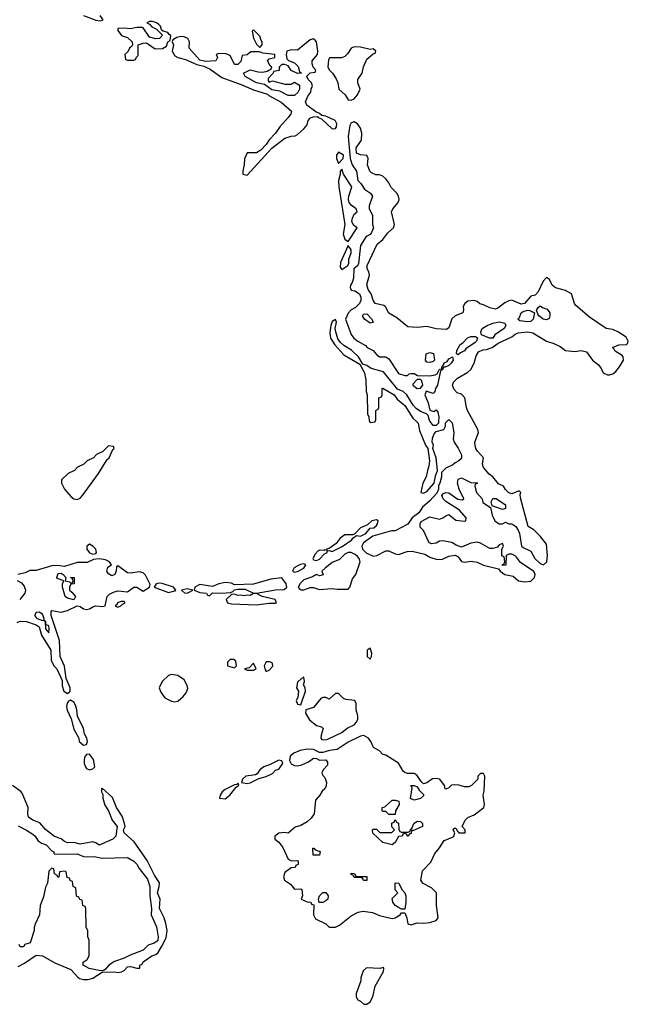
# Model space of a CAD drawing. Header units: inches. Extents: x 2601682 to 2755810, y 449311 to 584050.
# Tile 498 of 505: x 2743966 to 2747829, y 566302 to 572550. Entities that reach past the tile are written whole.
import ezdxf

# ---------------------------------------------------------------- set-up
doc = ezdxf.new("R2010")
doc.units = ezdxf.units.IN
doc.header["$MEASUREMENT"] = 0
doc.layers.add('C7546', color=7, linetype='Continuous')
doc.layers.add('C7547', color=7, linetype='Continuous')

msp = doc.modelspace()

# ---------------------------------------------------------------- linework, layer by layer
at = {"layer": 'C7546', "color": 2, "elevation": 2}
for points in [[(2746702.9, 570000), (2746711.1, 569991.1), (2746721, 569930), (2746718, 569890), (2746724.7, 569870), (2746750, 569832), (2746770.9, 569789.1), (2746770, 569766), (2746754, 569750), (2746730, 569738), (2746715.3, 569724.7), (2746670, 569705.2), (2746643.5, 569676.5), (2746644, 569650), (2746633.4, 569610), (2746624.9, 569595.1), (2746624.9, 569570), (2746613.7, 569546.3), (2746570, 569496), (2746523.4, 569456.6), (2746498.8, 569421.2), (2746458, 569390), (2746430.7, 569349.3), (2746350, 569306), (2746326, 569306), (2746208.2, 569271.8), (2746148.5, 569231.5), (2746137.1, 569210), (2746141.6, 569190), (2746166.1, 569166.1), (2746210, 569146.4), (2746234, 569150), (2746290, 569180.7), (2746310, 569180.7), (2746350, 569160.5), (2746370, 569156.3), (2746425.4, 569174.6), (2746458, 569178), (2746538, 569158), (2746570, 569139.1), (2746615.5, 569124.5), (2746650, 569127.3), (2746690, 569146.8), (2746730, 569152), (2746750, 569142), (2746770, 569111.3), (2746791.4, 569108.6), (2746830, 569114.8), (2746870, 569108.2), (2746910, 569088.4), (2747005.2, 569065.2), (2747016, 569050), (2747044.7, 569030), (2747098, 569018), (2747132, 568990), (2747170, 568982.4), (2747210, 568988.2), (2747233, 569010), (2747237.6, 569030), (2747230, 569049), (2747145.2, 569105.2), (2747120.4, 569140.4), (2747110, 569148), (2747090, 569158), (2747070, 569158), (2747054, 569150), (2747051.6, 569088.4), (2747030, 569086), (2747030, 569094), (2747042, 569098), (2747046, 569110), (2747042, 569142), (2747030, 569146), (2747027.3, 569152.7), (2747026, 569190), (2747038, 569210), (2747030, 569226), (2747010, 569218), (2746998, 569202), (2746970, 569195.3), (2746950, 569195.3), (2746890, 569228.7), (2746870, 569234), (2746830, 569229), (2746770, 569204), (2746735.5, 569215.5), (2746710, 569233.2), (2746650, 569244), (2746630, 569242), (2746610, 569228.7), (2746583.1, 569223.1), (2746566, 569230), (2746530, 569308), (2746508.7, 569330), (2746508, 569350), (2746514, 569366), (2746570, 569394.8), (2746630, 569380.7), (2746651.9, 569388.1), (2746670, 569402.8), (2746690, 569411), (2746734.8, 569374.8), (2746790, 569367.3), (2746798, 569370), (2746799, 569390), (2746758, 569438), (2746670, 569493.2), (2746653.2, 569510), (2746645.2, 569530), (2746656.5, 569543.5), (2746670.6, 569550.6), (2746690, 569546.8), (2746747.5, 569507.5), (2746776.4, 569503.6), (2746786, 569510), (2746755.3, 569570), (2746744, 569610), (2746750, 569634), (2746770, 569642), (2746830, 569614), (2746871.1, 569611.1), (2746870, 569606), (2746858, 569602), (2746854, 569590), (2746864.7, 569550), (2746902, 569510), (2746906, 569486), (2746954, 569454), (2746965.4, 569405.4), (2746982, 569370), (2747010, 569352), (2747030, 569352), (2747050, 569362), (2747070, 569352), (2747090, 569351.3), (2747114.8, 569334.8), (2747131, 569311), (2747138, 569290), (2747152, 569210), (2747161, 569201), (2747210, 569178), (2747234.8, 569130), (2747270, 569098.8), (2747290, 569090.8), (2747311.3, 569110), (2747316.9, 569150), (2747310, 569222), (2747270, 569273.2), (2747230, 569314), (2747194, 569334), (2747144.7, 569515.3), (2747142, 569538), (2747146, 569550), (2747138, 569558), (2747130, 569558), (2747090, 569542), (2747070, 569548), (2747049.1, 569569.1), (2747038, 569590), (2747004.7, 569604.7), (2746970, 569648.7), (2746946.3, 569666.3), (2746909.4, 569709.4), (2746902.7, 569730), (2746909, 569770), (2746871.5, 569811.5), (2746860.9, 569830), (2746857, 569850), (2746856, 569870), (2746879, 569930), (2746874, 569950), (2746847, 570000)], [(2746186, 570000), (2746190, 569994), (2746222, 569998), (2746222.7, 570000)], [(2746483.7, 570000), (2746494.8, 569990), (2746502.8, 569942.8), (2746541, 569850), (2746556, 569830), (2746566.8, 569750), (2746564, 569716), (2746554, 569690), (2746546.8, 569650), (2746524, 569610), (2746512, 569550), (2746530, 569544.9), (2746550, 569555.5), (2746597.2, 569610), (2746605.1, 569654.9), (2746619, 569690), (2746609, 569770), (2746588.7, 569830), (2746592, 569850), (2746584.5, 569870), (2746585.8, 569894.2), (2746596.9, 569923.1), (2746610, 569936), (2746658, 569950), (2746668.7, 569970), (2746668.7, 569991.3), (2746676.8, 570000)], [(2746625, 570000), (2746624.7, 569990), (2746610, 569975.3), (2746590, 569974), (2746572.1, 570000)], [(2743950, 568724.9), (2743970, 568734), (2744010, 568730.3), (2744070.1, 568710.1), (2744090, 568697), (2744104.7, 568644.7), (2744163.7, 568550), (2744165.1, 568485.1), (2744183, 568450), (2744201.6, 568430), (2744236.3, 568356.3), (2744236.3, 568323.7), (2744246, 568290), (2744270, 568274), (2744286, 568290), (2744286.6, 568310), (2744261.2, 568370), (2744250, 568448.7), (2744222.6, 568510), (2744218, 568610), (2744165.4, 568770), (2744165.4, 568794.6), (2744170, 568801), (2744230, 568790.5), (2744270, 568800.7), (2744330, 568831.3), (2744350, 568826.8), (2744370, 568811), (2744390, 568807.3), (2744410, 568811), (2744430, 568824.7), (2744449.3, 568830.7), (2744494.6, 568825.4), (2744508.9, 568831.1), (2744521.2, 568890), (2744535.9, 568904.1), (2744562.2, 568917.7), (2744590, 568925.7), (2744650, 568920.4), (2744690, 568948.4), (2744710, 568948.4), (2744750, 568923), (2744789.3, 568950), (2744794, 568966), (2744765.6, 569025.6), (2744750, 569040.9), (2744727.2, 569047.2), (2744670, 569037.4), (2744650, 569039.7), (2744590, 569084), (2744580.7, 569079.3), (2744578, 569050), (2744570.7, 569030), (2744550, 569021.6), (2744530, 569032.7), (2744518.4, 569050), (2744524.9, 569075.1), (2744548.7, 569090), (2744535.3, 569110), (2744510, 569122.9), (2744470, 569129.5), (2744434.8, 569125.2), (2744395.3, 569104.7), (2744330, 569105.7), (2744250, 569080.9), (2744206.3, 569086.3), (2744170, 569084.5), (2744070, 569054.5), (2744030, 569054), (2743999.9, 569040.1), (2743954, 569030)], [(2743950, 568992), (2743977.3, 568977.3), (2743995.3, 568955.3), (2744002, 568930), (2743998, 568910), (2743966, 568870)], [(2743957.2, 566542.8), (2743996.3, 566563.7), (2744070, 566614.9), (2744110.5, 566610.5), (2744190, 566564.4), (2744290, 566523), (2744334.7, 566474.7), (2744346, 566466), (2744370, 566458.4), (2744400.1, 566459.9), (2744430, 566468), (2744490, 566506), (2744570, 566508), (2744590, 566503.8), (2744611.8, 566508.2), (2744630, 566517.3), (2744650, 566539.1), (2744670, 566541.6), (2744709.1, 566530.9), (2744728.4, 566531.6), (2744729.2, 566550), (2744743.2, 566556.8), (2744750, 566570.5), (2744804, 566610), (2744830, 566617.1), (2744844.5, 566630), (2744869.3, 566670), (2744895.2, 566724.8), (2744902, 566770), (2744894, 566814), (2744882.4, 566850), (2744853, 566910), (2744857.7, 566970), (2744839.7, 567010), (2744851.2, 567050), (2744852.8, 567072.8), (2744821.3, 567121.3), (2744774.2, 567214.2), (2744693, 567333), (2744629.3, 567390), (2744626, 567410), (2744634.5, 567430), (2744632.3, 567450), (2744616.3, 567496.3), (2744580.5, 567550), (2744554.8, 567614.8), (2744490, 567673.2), (2744484.7, 567670), (2744484.9, 567650), (2744494.4, 567634.4), (2744494, 567610), (2744506.3, 567566.3), (2744530.4, 567530), (2744552, 567470), (2744583.8, 567430), (2744576.3, 567370), (2744557.3, 567350), (2744470, 567312.7), (2744450, 567327.3), (2744430, 567333.6), (2744350, 567318), (2744310, 567327.8), (2744270, 567327.6), (2744250, 567335.1), (2744230, 567351.8), (2744186.2, 567366.2), (2744130, 567411.8), (2744093.2, 567453.2), (2744050, 567471.3), (2744022.4, 567490), (2744017.4, 567510), (2744019.7, 567550), (2743981.4, 567641.4), (2743972.6, 567652.6), (2743920.9, 567690)], [(2743955.3, 567435.3), (2744010, 567408), (2744050, 567381.3), (2744063.8, 567370), (2744082, 567342), (2744105.5, 567325.5), (2744134.1, 567314.1), (2744170, 567276), (2744182, 567270), (2744182, 567262), (2744190, 567254), (2744330, 567256.3), (2744370, 567241), (2744450, 567238), (2744490, 567230.4), (2744650, 567234), (2744690, 567210.7), (2744710, 567190.8), (2744724.1, 567164.1), (2744776.9, 567096.9), (2744792, 567050), (2744792, 566990), (2744802.4, 566910), (2744800.5, 566870), (2744833.4, 566793.4), (2744844.9, 566730), (2744843, 566710), (2744838.3, 566701.7), (2744818.8, 566690), (2744782.2, 566677.8), (2744750, 566644.7), (2744666.5, 566613.5), (2744630, 566594), (2744567, 566573), (2744531, 566550), (2744510, 566526), (2744502, 566518), (2744490, 566515.3), (2744470, 566517.2), (2744406, 566530), (2744368, 566550), (2744368, 566570), (2744394.6, 566585.4), (2744406, 566610), (2744406, 566710), (2744398, 566730), (2744398, 566770), (2744388, 566790), (2744386, 566910), (2744382, 566922), (2744366, 566930), (2744362, 566962), (2744347.3, 566967.3), (2744342, 566982), (2744327.3, 566987.3), (2744322, 567042), (2744306, 567050), (2744302, 567082), (2744287.3, 567087.3), (2744282, 567102), (2744267.3, 567107.3), (2744262, 567142), (2744250, 567146), (2744218, 567142), (2744214, 567110), (2744210, 567106), (2744202, 567122), (2744186, 567130), (2744182, 567162), (2744170, 567166), (2744150, 567146), (2744142, 567070), (2744130, 567046), (2744116.9, 566983.1), (2744096, 566930), (2744090.9, 566869.1), (2744064.7, 566810), (2744058, 566790), (2744058, 566770), (2744031.6, 566691.6), (2743998, 566682), (2743990, 566666), (2743970, 566666), (2743962, 566682)]]:
    msp.add_lwpolyline(points, dxfattribs=at)
at = {"layer": 'C7546', "color": 2}
for points, elevation in [([(2744530, 569846), (2744494, 569810), (2744454, 569790), (2744434, 569770), (2744394, 569750), (2744374, 569730), (2744334, 569710), (2744314, 569690), (2744274, 569670), (2744232, 569630), (2744231.3, 569610), (2744250.8, 569570), (2744290, 569524.9), (2744310, 569510.6), (2744330, 569506), (2744350, 569514), (2744363.7, 569530), (2744465.2, 569670), (2744521.5, 569758.5), (2744533.2, 569770), (2744558, 569822), (2744566, 569830), (2744562, 569842)], 2), ([(2747030, 569442), (2746966, 569466), (2746958, 569490), (2746968.9, 569511.1), (2746990, 569512), (2747050, 569472), (2747050, 569448)], 2), ([(2746230, 569377.2), (2746202, 569370), (2746174.4, 569345.6), (2746130, 569326.6), (2746092.7, 569287.3), (2746079.8, 569280.2), (2746030, 569282), (2746000.7, 569259.3), (2745974, 569226), (2745930, 569195.3), (2745914, 569190), (2745918, 569182), (2745906, 569186), (2745898, 569182), (2745870, 569184), (2745859.6, 569180.4), (2745840.7, 569159.3), (2745826, 569130), (2745830, 569122), (2745850, 569118.8), (2745870, 569127.3), (2745900.2, 569159.8), (2745918, 569170), (2745920.4, 569179.6), (2745930, 569182), (2745950, 569176), (2746012, 569208), (2746074, 569250), (2746080.2, 569259.8), (2746103.1, 569276.9), (2746130, 569273), (2746164, 569290), (2746190, 569322.8), (2746213.6, 569326.4), (2746230, 569341), (2746237.2, 569350), (2746242, 569370)], 2), ([(2744410, 569222), (2744392, 569210), (2744391.3, 569190), (2744410, 569166), (2744430, 569158), (2744450, 569162), (2744453.2, 569170), (2744448.7, 569190), (2744430, 569208.7)], 2), ([(2746070, 569169.4), (2746050, 569169.3), (2746030, 569159.3), (2745995.2, 569124.8), (2745950, 569105.2), (2745904.7, 569070), (2745884.7, 569050), (2745892.7, 569027.3), (2745870, 569022), (2745850, 569029), (2745825.2, 569014.8), (2745770, 568996.2), (2745746.8, 568973.2), (2745733.4, 568950), (2745739.8, 568939.8), (2745753, 568933), (2745770, 568932.7), (2745810, 568948), (2745830, 568947.7), (2745870, 568934), (2745950, 568940.7), (2745984, 568936), (2746050, 568936), (2746061.2, 568950), (2746078, 569002), (2746100.7, 569030), (2746127.3, 569110), (2746120.9, 569130), (2746110, 569142.7), (2746095.8, 569155.8)], 2), ([(2745770, 569097.2), (2745747.3, 569092.7), (2745707.5, 569072.5), (2745698, 569050), (2745710, 569044.9), (2745730, 569047.7), (2745768.7, 569070), (2745782, 569090)], 2), ([(2744290, 568974), (2744302, 568978), (2744306, 568990), (2744302, 569002), (2744288, 569010), (2744311, 569010), (2744312, 568970), (2744291.6, 568968.4), (2744282, 568950), (2744282, 568930), (2744298, 568918), (2744321, 568890), (2744310, 568868), (2744270, 568879), (2744255.3, 568890), (2744238, 568950), (2744238, 568970), (2744246, 568990), (2744204.1, 569004.1), (2744201.2, 569010), (2744210, 569036), (2744230, 569038), (2744242, 569030), (2744258, 569010), (2744254, 568990), (2744282, 568982)], 2), ([(2744850, 568975.1), (2744831.3, 568970), (2744818.8, 568950), (2744910, 568916.3), (2744950, 568926), (2744958, 568930), (2744942, 568950), (2744870, 568973)], 2), ([(2745630, 569009), (2745561.1, 568998.9), (2745450, 568969.2), (2745330, 568964), (2745310, 568975.3), (2745270, 568979), (2745230, 568969.3), (2745190, 568953.2), (2745110, 568965.2), (2745078, 568950), (2745074, 568930), (2745110, 568916), (2745152, 568912), (2745158, 568898), (2745170, 568894), (2745190, 568914), (2745250, 568910.7), (2745304, 568916), (2745319, 568921), (2745330, 568931.3), (2745350, 568936), (2745397.3, 568937.3), (2745450, 568911.3), (2745470, 568911), (2745590, 568932.4), (2745644.7, 568935.3), (2745662, 568950), (2745657.2, 568970)], 2), ([(2745030, 568939), (2744994, 568930), (2745012.7, 568912.7), (2745030, 568912), (2745050, 568922), (2745066, 568930)], 2), ([(2745450, 568908.7), (2745430, 568895.3), (2745410, 568899), (2745390, 568893.2), (2745370, 568899), (2745350, 568895.3), (2745330, 568904), (2745310, 568902), (2745276, 568870), (2745286, 568850), (2745310, 568843.1), (2745470, 568837.6), (2745548.1, 568848.1), (2745590, 568847.7), (2745595.3, 568850), (2745588, 568870), (2745506, 568890), (2745468.4, 568908.4)], 2), ([(2744610, 568859), (2744586.8, 568850), (2744582, 568838), (2744572, 568830), (2744590, 568822.8), (2744608, 568830), (2744618, 568842), (2744635.3, 568850), (2744630, 568858)], 2), ([(2744090, 568791.3), (2744070, 568789), (2744060.5, 568770), (2744070, 568757.3), (2744076.3, 568750), (2744110, 568737.1), (2744119.7, 568740.3), (2744121.6, 568750), (2744110, 568777.6)], 6), ([(2744122, 568738), (2744128.2, 568728.2), (2744130, 568684), (2744150, 568658.8), (2744154, 568686), (2744150, 568702.7), (2744132.3, 568712.3), (2744131.5, 568730)], 6), ([(2746190, 568562), (2746172, 568550), (2746171.3, 568530), (2746172, 568510), (2746190, 568492), (2746199, 568510), (2746201.2, 568530)], 2), ([(2745326, 568490), (2745302, 568490), (2745286, 568474), (2745284.7, 568450), (2745330, 568438), (2745342, 568450), (2745339, 568479)], 2), ([(2745450, 568466), (2745422, 568438), (2745394, 568430), (2745410, 568422), (2745450, 568422), (2745466, 568430)], 2), ([(2745530, 568475.3), (2745518, 568450), (2745523.6, 568423.6), (2745530, 568414), (2745550, 568422), (2745573.2, 568446.8), (2745570, 568466), (2745554.6, 568474.6)], 2), ([(2744930, 568395.3), (2744910, 568388.7), (2744871.3, 568350), (2744851.3, 568310), (2744862, 568282), (2744886.4, 568246.4), (2744930, 568224.7), (2744950, 568221), (2744970, 568224.7), (2745004.7, 568255.3), (2745022, 568278), (2745032.9, 568307.1), (2745030, 568326), (2745010, 568362), (2744970, 568388.7)], 2), ([(2745770, 568378), (2745754, 568370), (2745730, 568346), (2745722, 568310), (2745734.8, 568290), (2745730.9, 568249.1), (2745721, 568230), (2745730, 568206), (2745750, 568202), (2745781.2, 568290), (2745779, 568310), (2745768, 568330), (2745773.2, 568350)], 2), ([(2744287.7, 568232.3), (2744274.9, 568225.1), (2744267.4, 568212.6), (2744263.1, 568190), (2744267.6, 568167.6), (2744293.8, 568113.8), (2744308.9, 568048.9), (2744341.6, 567990), (2744344.4, 567970), (2744370, 567946.4), (2744390, 567951.3), (2744395.6, 567970), (2744391.6, 567990), (2744378, 568018), (2744372.1, 568052.1), (2744333.6, 568130), (2744329.6, 568170.4), (2744320.9, 568200.9), (2744310, 568219.5)], 2), ([(2745990, 568275.3), (2745970, 568275.3), (2745930, 568238), (2745908.4, 568248.4), (2745890, 568248.7), (2745876.9, 568243.1), (2745830, 568185.2), (2745782, 568170), (2745781, 568150), (2745806.2, 568106.2), (2745850, 568071), (2745882, 568062), (2745892.7, 568052.7), (2745879.1, 568010), (2745877.3, 567990), (2745882.8, 567982.8), (2745910, 567980.3), (2745930, 567988.7), (2746010, 568026.7), (2746044.7, 568055.3), (2746090, 568076.5), (2746102.6, 568090), (2746112.1, 568110), (2746113.4, 568133.4), (2746102.7, 568170), (2746102, 568210), (2746092.3, 568230), (2746035.9, 568235.9), (2746021.6, 568241.6)], 2), ([(2746150, 568007.1), (2746130, 568003), (2746050, 567964.5), (2745981, 567919), (2745932.3, 567912.3), (2745890, 567899), (2745870, 567899), (2745830, 567918), (2745790, 567922), (2745746.4, 567913.6), (2745705.1, 567894.9), (2745683.9, 567876.1), (2745678, 567850), (2745688.2, 567828.2), (2745710, 567817.1), (2745730, 567815.8), (2745757.7, 567822.3), (2745799.1, 567840.9), (2745830, 567864.7), (2745850, 567862), (2745870, 567852), (2745910, 567854), (2745919.6, 567839.6), (2745919.6, 567820.4), (2745892, 567790), (2745884.7, 567770), (2745890, 567754), (2745902, 567742), (2745914, 567710), (2745911.6, 567688.4), (2745902, 567670), (2745885.4, 567654.6), (2745871.3, 567628.7), (2745843.5, 567596.5), (2745834.8, 567510), (2745816.3, 567483.7), (2745790, 567459), (2745750, 567437.2), (2745714.4, 567425.6), (2745670, 567388), (2745650, 567392.7), (2745610, 567389), (2745586, 567370), (2745586, 567350), (2745610.7, 567330.7), (2745636.3, 567296.3), (2745670, 567222), (2745690, 567212), (2745730, 567214), (2745734, 567210), (2745734, 567190), (2745718, 567182), (2745714, 567170), (2745690, 567168), (2745650, 567138), (2745641, 567110), (2745646.8, 567090), (2745684, 567064), (2745710, 567032), (2745750, 567034.8), (2745756, 567030), (2745761, 566990), (2745752, 566970), (2745790, 566951.3), (2745814, 566950), (2745818, 566938), (2745832.7, 566932.7), (2745832, 566870), (2745844.7, 566844.7), (2745910, 566812), (2745931.3, 566791.3), (2745970, 566791), (2745996, 566804), (2746070, 566862.8), (2746114, 566886), (2746147, 566893), (2746205.1, 566885.1), (2746250, 566865.7), (2746330, 566847.2), (2746350, 566850.6), (2746382, 566870), (2746390, 566882), (2746410, 566882), (2746424, 566850), (2746430, 566812), (2746450, 566805.5), (2746490, 566819.1), (2746530, 566817.1), (2746570, 566821.3), (2746610, 566834), (2746622, 566850), (2746611.3, 566930), (2746612.7, 567010), (2746580.4, 567040.4), (2746527.8, 567067.8), (2746518.9, 567078.9), (2746512.7, 567090), (2746522, 567150), (2746575.6, 567204.4), (2746600.5, 567259.5), (2746630, 567294), (2746659.5, 567340.5), (2746710, 567360.7), (2746721.2, 567370), (2746728, 567390), (2746718, 567410), (2746723.1, 567416.9), (2746730, 567422), (2746736.9, 567416.9), (2746742, 567402), (2746754, 567390), (2746794, 567390), (2746792.7, 567410), (2746775.3, 567430), (2746792.7, 567470), (2746811.5, 567488.5), (2746850, 567504.9), (2746912.7, 567550), (2746917.2, 567570), (2746908.7, 567630), (2746914.6, 567654.6), (2746918, 567750), (2746910, 567766), (2746890, 567766), (2746874, 567750), (2746874, 567730), (2746834, 567690), (2746816.9, 567683.1), (2746790, 567682), (2746752.9, 567692.9), (2746724.5, 567695.5), (2746707.9, 567692.1), (2746690, 567675.3), (2746670, 567668), (2746666, 567670), (2746662, 567690), (2746633.2, 567730), (2746610, 567734.5), (2746586.2, 567733.8), (2746550, 567708), (2746530, 567702), (2746515.1, 567715.1), (2746490, 567754.5), (2746470, 567767.3), (2746427.2, 567767.2), (2746410, 567772.3), (2746400.5, 567780.5), (2746370, 567831.8), (2746290, 567884), (2746269.3, 567889.3), (2746249, 567910), (2746211.4, 567931.4), (2746194.5, 567970), (2746179.1, 567990)], 2), ([(2744410, 567889.4), (2744390, 567886.6), (2744378.4, 567870), (2744375.3, 567850), (2744375.3, 567830), (2744383.1, 567810), (2744390, 567799.1), (2744410, 567790.4), (2744430, 567796.3), (2744443.7, 567810), (2744435.5, 567855.5)], 2), ([(2745610, 567852), (2745556.4, 567823.6), (2745516, 567810), (2745490.8, 567790), (2745474.4, 567765.6), (2745462, 567758), (2745402, 567750), (2745381, 567730), (2745374, 567710), (2745410, 567704), (2745430, 567707.3), (2745484.7, 567735.3), (2745530, 567747.3), (2745570, 567766.8), (2745590, 567786.8), (2745610, 567794.8), (2745637.2, 567830), (2745630, 567848)], 2), ([(2745350, 567706), (2745343.6, 567696.4), (2745330, 567694), (2745270, 567665.2), (2745251, 567650), (2745238, 567630), (2745234, 567610), (2745270, 567606.8), (2745299, 567630), (2745340.2, 567679.8), (2745355.3, 567690), (2745356.4, 567696.4)], 2), ([(2746470, 567598), (2746447.3, 567607.3), (2746456.4, 567676.4), (2746449.2, 567690.8), (2746470.8, 567690.8), (2746490, 567682), (2746501, 567661), (2746530, 567634), (2746530, 567626), (2746510, 567608)], 2), ([(2746310, 567506), (2746290, 567526), (2746270, 567526), (2746266, 567530), (2746266, 567550), (2746284, 567556), (2746330, 567598), (2746350, 567598), (2746371.6, 567591.6), (2746374, 567570), (2746352, 567530), (2746350, 567506)], 2), ([(2746390, 567394), (2746430, 567394), (2746442, 567398), (2746446, 567410), (2746458, 567422), (2746468, 567450), (2746490, 567464.7), (2746510, 567462), (2746522, 567450), (2746522, 567430), (2746466, 567406), (2746454, 567406), (2746450, 567386), (2746438, 567382), (2746434, 567370), (2746430, 567368), (2746422, 567382), (2746410, 567386), (2746398, 567382), (2746394, 567370), (2746370, 567366), (2746350, 567328.7), (2746330, 567314), (2746270, 567328.7), (2746207.3, 567387.3), (2746206, 567410), (2746210, 567414), (2746230, 567414), (2746252.7, 567392.7), (2746327.3, 567392.7), (2746346, 567410), (2746328.4, 567428.4), (2746328.4, 567451.6), (2746342, 567458), (2746350, 567474), (2746358, 567458), (2746371.3, 567451.3), (2746372.7, 567412.7), (2746378, 567398)], 2), ([(2745870, 567248), (2745828.9, 567248.9), (2745827.3, 567292.7), (2745832.7, 567292.7), (2745842, 567282), (2745872.7, 567272.7)], 2), ([(2746170, 567088), (2746148.4, 567088.4), (2746142, 567102), (2746130, 567106), (2746090, 567106), (2746082, 567122), (2746070, 567126), (2746070, 567134), (2746091.6, 567131.6), (2746098, 567118), (2746112.7, 567112.7), (2746170, 567112)], 2), ([(2746390, 566906), (2746370, 566915.3), (2746348.7, 566930), (2746335.3, 566950), (2746330, 566974), (2746366, 567010), (2746348.7, 567028.7), (2746350, 567072), (2746372, 567070), (2746391.1, 567031.1), (2746411.3, 567010), (2746416, 566990), (2746416, 566950), (2746410, 566906)], 2), ([(2745867.3, 566947.3), (2745862, 566970), (2745869.3, 566990.7), (2745890, 567012), (2745910, 567012), (2745924.7, 566990), (2745922, 566970), (2745910, 566958), (2745890, 566948)], 2), ([(2746274.6, 566534.6), (2746251, 566529), (2746167.5, 566532.5), (2746146, 566514), (2746132, 566470), (2746132, 566450), (2746102, 566370), (2746102, 566350), (2746112, 566330), (2746130, 566321), (2746150, 566302.8), (2746170, 566302), (2746190, 566318), (2746207.3, 566350), (2746223.3, 566416.7), (2746276, 566510), (2746278, 566530)], 2)]:
    msp.add_lwpolyline(points, close=True, dxfattribs=dict(at, elevation=elevation))
at = {"layer": 'C7547', "color": 2, "elevation": 2}
for points in [[(2744370, 572576.3), (2744450, 572546.7), (2744476.6, 572543.4), (2744495.3, 572550), (2744475.9, 572575.9)], [(2746847, 570000), (2746809.4, 570069.4), (2746801.2, 570090), (2746792.3, 570150), (2746770, 570173.2), (2746743.2, 570183.2), (2746723.2, 570203.2), (2746713.2, 570230), (2746719, 570250), (2746744.5, 570275.5), (2746810, 570313), (2746830, 570330.7), (2746850, 570370.8), (2746862.5, 570417.5), (2746878, 570442), (2746905.6, 570454.4), (2746930, 570457.1), (2746964, 570470), (2747003.3, 570496.7), (2747090, 570537.3), (2747110, 570554.8), (2747130, 570563), (2747190, 570568.5), (2747223.7, 570563.7), (2747310, 570510.6), (2747355.9, 570495.9), (2747396.3, 570476.3), (2747430, 570451.3), (2747490, 570445.5), (2747530, 570451), (2747563, 570443), (2747602, 570390), (2747640.7, 570360.7), (2747657.5, 570337.5), (2747669.2, 570309.2), (2747697.1, 570297.1), (2747710, 570296.4), (2747730, 570303.1), (2747750, 570318), (2747773.2, 570346.8), (2747798, 570390), (2747797, 570410), (2747790, 570419.3), (2747746.8, 570446.8), (2747740.4, 570460.4), (2747728.7, 570470), (2747770, 570486.8), (2747818, 570490), (2747824.7, 570495.3), (2747829.2, 570510), (2747814.9, 570534.9), (2747767.9, 570567.9), (2747730, 570583.6), (2747689, 570590), (2747582, 570662), (2747495.8, 570735.8), (2747486.6, 570750), (2747469.3, 570810), (2747430, 570831.8), (2747367.7, 570847.7), (2747346, 570866), (2747330, 570902), (2747310, 570914), (2747288.7, 570891.3), (2747257.3, 570822.7), (2747238, 570802), (2747210, 570795.3), (2747170, 570748.7), (2747150, 570745.2), (2747090, 570769.5), (2747070, 570767), (2747045.8, 570754.1), (2747001.4, 570718.6), (2746986.9, 570713.1), (2746950, 570721.5), (2746910, 570741.6), (2746887.5, 570747.5), (2746870, 570761.2), (2746850, 570769.2), (2746810, 570764.5), (2746790.7, 570750), (2746781.6, 570730), (2746784, 570710), (2746778, 570690), (2746730, 570671.6), (2746710, 570652), (2746690, 570594), (2746675.1, 570584.9), (2746610, 570587.8), (2746550, 570603), (2746490, 570596.2), (2746430, 570602), (2746359.3, 570659.3), (2746310, 570687.4), (2746287.6, 570727.6), (2746277.1, 570737.1), (2746222.7, 570750), (2746209.2, 570770), (2746197.2, 570810), (2746178.6, 570838.6), (2746168.7, 570870), (2746186, 570930), (2746182.7, 570950), (2746172.3, 570970), (2746172, 570990), (2746234.5, 571125.5), (2746270, 571156), (2746302.3, 571197.7), (2746338.7, 571230), (2746345.6, 571250), (2746326, 571330), (2746334.5, 571350), (2746367.6, 571390), (2746374, 571410), (2746371.1, 571430), (2746360.4, 571450), (2746324.8, 571484.8), (2746310, 571514.5), (2746290, 571540.7), (2746270, 571558), (2746250, 571566), (2746226.3, 571566.3), (2746199.3, 571579.3), (2746189.4, 571589.4), (2746172.7, 571630), (2746179, 571670), (2746169.2, 571689.2), (2746130, 571692.7), (2746104.1, 571704.1), (2746102.5, 571737.5), (2746135.1, 571784.9), (2746138.7, 571830), (2746130, 571861.2), (2746110, 571889.2), (2746090, 571901.2), (2746070, 571895.3), (2746061.1, 571878.9), (2746050.7, 571810), (2746062.8, 571670), (2746076.3, 571630), (2746104, 571590), (2746112, 571530), (2746131.1, 571511.1), (2746155.3, 571475.3), (2746192, 571450), (2746204.7, 571430), (2746184.7, 571370), (2746184.7, 571350), (2746206, 571310), (2746204.7, 571250), (2746211.3, 571230), (2746199.8, 571200.2), (2746190, 571188), (2746165.4, 571174.6), (2746130, 571118), (2746116.8, 571003.2), (2746110.8, 570989.2), (2746086, 570970), (2746084, 570910), (2746076.8, 570883.2), (2746066, 570866), (2746064.7, 570850), (2746070, 570834), (2746094, 570830), (2746122, 570810), (2746131.3, 570790), (2746131.1, 570768.9), (2746122, 570750), (2746096.9, 570723.1), (2746070, 570708.7), (2746050, 570688.7), (2746034, 570650), (2746070, 570552), (2746087.3, 570530), (2746111.3, 570510), (2746162, 570482), (2746172, 570470), (2746210, 570452), (2746230, 570424.7), (2746250, 570411.3), (2746290, 570411), (2746310, 570398), (2746370, 570304), (2746410, 570292), (2746427.3, 570292.7), (2746438, 570302), (2746450, 570304.7), (2746470, 570304.7), (2746491.6, 570291.6), (2746570, 570290.8), (2746603.1, 570296.9), (2746616.4, 570303.6), (2746630, 570332), (2746646, 570334), (2746646, 570346), (2746658, 570362), (2746658, 570370), (2746678.6, 570381.4), (2746690, 570398), (2746714, 570410), (2746718, 570390), (2746704.7, 570370), (2746690, 570355.3), (2746666, 570346), (2746654, 570346), (2746652, 570330), (2746638, 570322), (2746618.8, 570230), (2746604.7, 570210), (2746602, 570190), (2746590, 570178), (2746546.8, 570193.2), (2746537.3, 570170), (2746558, 570118), (2746570, 570072), (2746595.3, 570064.7), (2746610, 570074), (2746619.6, 570059.6), (2746626, 570030), (2746625, 570000)], [(2746572.1, 570000), (2746567.2, 570007.2), (2746559, 570039), (2746548, 570050), (2746510, 570064.5), (2746482.6, 570082.6), (2746463.9, 570103.9), (2746423.6, 570170), (2746399.3, 570190), (2746364.7, 570204.7), (2746275.1, 570315.1), (2746197.7, 570337.7), (2746170, 570355.6), (2746144, 570364), (2746115.6, 570410), (2746072.8, 570452.8), (2746023.7, 570483.7), (2746002.7, 570502.7), (2745984.8, 570524.8), (2745971.8, 570570), (2745969, 570590), (2745976, 570630), (2745970, 570648), (2745950, 570635.3), (2745942, 570610), (2745934.4, 570565.6), (2745938.8, 570530), (2745966.4, 570486.4), (2746023.9, 570423.9), (2746124, 570364), (2746154.8, 570310), (2746163.6, 570263.6), (2746164.7, 570190), (2746172, 570170), (2746174, 570050), (2746182, 570030), (2746183.6, 570003.6), (2746186, 570000)], [(2746222.7, 570000), (2746226, 570010), (2746226, 570070), (2746242, 570078), (2746246, 570090), (2746246, 570150), (2746262, 570158), (2746266, 570170), (2746266, 570210), (2746270, 570211.3), (2746342, 570170), (2746362.8, 570142.8), (2746410, 570102), (2746460.7, 570020.7), (2746483.7, 570000)], [(2746676.8, 570000), (2746690, 570014), (2746702.9, 570000)]]:
    msp.add_lwpolyline(points, dxfattribs=at)
for points in [[(2744810, 572539), (2744790, 572538), (2744774, 572530), (2744790, 572522), (2744804.5, 572504.5), (2744834, 572490), (2744872, 572452), (2744854, 572430), (2744829.3, 572429.3), (2744790, 572439), (2744750, 572498), (2744740.4, 572500.4), (2744710, 572500.9), (2744670, 572492.3), (2744630, 572497), (2744590, 572495.3), (2744590, 572482), (2744611.3, 572450), (2744650, 572437.3), (2744681, 572410), (2744682, 572390), (2744678, 572382), (2744662, 572370), (2744652.7, 572347.3), (2744634, 572330), (2744638, 572298), (2744650, 572294), (2744690, 572294), (2744702, 572298), (2744707.3, 572312.7), (2744718, 572322), (2744718, 572390), (2744750, 572402), (2744770, 572402.8), (2744825.8, 572365.8), (2744872.9, 572367.1), (2744897.2, 572382.8), (2744906, 572410), (2744922, 572418), (2744926, 572450), (2744915.3, 572455.3), (2744906, 572470), (2744876.4, 572476.4), (2744866, 572486), (2744859, 572510), (2744850, 572519), (2744835.3, 572530)], [(2745450, 572486), (2745442, 572478), (2745450, 572434), (2745470, 572394), (2745490, 572374), (2745506, 572390), (2745506, 572410), (2745498, 572418), (2745490, 572446)], [(2744990, 572442.7), (2744962.8, 572437.2), (2744938, 572422), (2744934, 572410), (2744942, 572390), (2744933.4, 572350), (2744950, 572321.6), (2744970, 572310.4), (2745018.3, 572298.3), (2745090, 572266), (2745135.2, 572255.2), (2745175.4, 572235.4), (2745250, 572183.7), (2745377, 572137), (2745450, 572104.4), (2745538.4, 572078.4), (2745546.8, 572070), (2745626.7, 572026.7), (2745690.8, 571970), (2745686.4, 571953.6), (2745670.6, 571929.4), (2745618, 571870), (2745590.8, 571829.2), (2745550, 571788), (2745530, 571758), (2745496.9, 571723.1), (2745470, 571706), (2745410, 571706), (2745392.7, 571667.3), (2745391.6, 571631.6), (2745382, 571590), (2745382, 571570), (2745410, 571562.8), (2745565.6, 571734.4), (2745650, 571798), (2745688.9, 571811.1), (2745714, 571814), (2745730, 571822), (2745770, 571858), (2745790, 571882), (2745797.2, 571910), (2745812.3, 571927.7), (2745830, 571934.8), (2745856.8, 571936.8), (2745861, 571930), (2745881.4, 571921.4), (2745950, 571858), (2745970, 571860.7), (2745976.2, 571870), (2745979.5, 571890), (2745969, 571910), (2745910, 571937), (2745883.2, 571943.2), (2745870, 571956), (2745846.3, 571966.3), (2745788, 572008), (2745781.2, 572030), (2745794, 572066), (2745814, 572090), (2745815.3, 572110), (2745824, 572130), (2745818, 572150), (2745798, 572170), (2745788, 572192), (2745810, 572212), (2745842, 572218), (2745846, 572230), (2745828.4, 572248.4), (2745822, 572270), (2745822, 572290), (2745855.3, 572330), (2745859, 572350), (2745849.4, 572409.4), (2745841.2, 572421.2), (2745828.7, 572428.7), (2745810, 572422.7), (2745730, 572356), (2745690, 572358), (2745661, 572350), (2745658, 572330), (2745662, 572302), (2745671.3, 572291.3), (2745710, 572276), (2745734, 572254), (2745742, 572222), (2745754, 572210), (2745728.7, 572208.7), (2745688.7, 572228.7), (2745670, 572258), (2745650, 572266), (2745630, 572266), (2745614, 572250), (2745612.7, 572227.3), (2745578, 572222), (2745574, 572210), (2745543.6, 572176.4), (2745543.6, 572163.6), (2745550, 572154), (2745570, 572162), (2745650, 572142), (2745690, 572142), (2745710, 572154), (2745736.9, 572136.9), (2745742, 572130), (2745742, 572110), (2745731.1, 572088.9), (2745710.8, 572069.2), (2745670.9, 572069.1), (2745617.2, 572097.2), (2745566, 572106), (2745519, 572139), (2745469.6, 572149.6), (2745398, 572190), (2745386, 572210), (2745430, 572231.3), (2745479.6, 572219.6), (2745510, 572218), (2745536.4, 572223.6), (2745562, 572238), (2745566, 572250), (2745556.4, 572256.4), (2745538, 572290), (2745550, 572302), (2745586, 572310), (2745586, 572330), (2745510, 572338), (2745487.3, 572347.3), (2745432.7, 572347.3), (2745410, 572328), (2745378, 572322), (2745370, 572286), (2745350, 572266), (2745330, 572266), (2745302, 572322), (2745273.6, 572333.6), (2745230, 572335.3), (2745214, 572330), (2745222, 572310), (2745211, 572289), (2745146, 572286), (2745110, 572293.2), (2745042, 572370), (2745044, 572410), (2745033.2, 572430), (2745010, 572440.9)], [(2746090, 572377.4), (2746070, 572369.4), (2746047.1, 572332.9), (2746030, 572316), (2746009.1, 572309.1), (2745932.7, 572307.3), (2745925.4, 572294.6), (2745922, 572250), (2745932, 572230), (2745950.9, 572210.9), (2745974.4, 572174.4), (2745986, 572150), (2745991.3, 572110), (2746033, 572073), (2746050, 572041), (2746070, 572039.1), (2746090, 572048.2), (2746110, 572073.4), (2746126.3, 572110), (2746113.3, 572150), (2746113, 572170), (2746139.7, 572210), (2746148.3, 572251.7), (2746170, 572298.8), (2746210, 572334), (2746222, 572338), (2746226, 572350), (2746210, 572366), (2746190, 572362), (2746130, 572375.1)], [(2745990, 571709.2), (2745976.3, 571690), (2745978, 571670), (2745990, 571638), (2746019.3, 571670), (2746020.9, 571690)], [(2746010, 571602), (2746001, 571590), (2746000.7, 571570), (2745990.4, 571530), (2745992, 571490), (2746030.8, 571250), (2746019.1, 571190), (2746030, 571158), (2746050, 571142), (2746108.7, 571230), (2746085.8, 571245.8), (2746074.5, 571270), (2746077.6, 571290), (2746090, 571316), (2746108.7, 571330), (2746102, 571350), (2746070, 571374), (2746058, 571390), (2746053, 571410), (2746055.1, 571430), (2746075.3, 571490), (2746021.2, 571570)], [(2746050, 571118), (2746003, 571010), (2746000.5, 570980.5), (2746010, 570964.7), (2746049, 570990), (2746055.1, 571004.9), (2746054.5, 571030), (2746069.2, 571070), (2746069.1, 571089.1)], [(2747310, 570645.2), (2747289.5, 570649.5), (2747262, 570670), (2747258, 570678), (2747247.3, 570707.3), (2747256.4, 570723.6), (2747270, 570734), (2747283.5, 570723.5), (2747313.4, 570713.4), (2747332, 570690), (2747332, 570670), (2747326.4, 570653.6)], [(2746190, 570624), (2746155.3, 570650), (2746142, 570670), (2746144, 570676), (2746150, 570682), (2746170, 570684.7), (2746201, 570650), (2746210, 570628)], [(2747190, 570632.7), (2747140.2, 570640.2), (2747128.7, 570650), (2747138.6, 570661.4), (2747149.3, 570690), (2747161, 570699), (2747190, 570707.7), (2747204.9, 570704.9), (2747234, 570690), (2747226, 570650), (2747210, 570634)], [(2746948.9, 570528.9), (2746898, 570550), (2746894, 570570), (2746901.2, 570590), (2746934, 570610), (2746970, 570623.8), (2747012.5, 570632.5), (2747044.7, 570624.7), (2747050.8, 570610), (2747041, 570590), (2746982, 570550), (2746970, 570529)], [(2746750, 570424), (2746738, 570430), (2746741.2, 570450), (2746762, 570490), (2746779.5, 570500.5), (2746809.5, 570530.5), (2746830, 570540.7), (2746859.1, 570539.1), (2746871.3, 570531.3), (2746866, 570510), (2746857.5, 570502.5), (2746798, 570462), (2746790, 570449.3), (2746763.5, 570436.5)], [(2746570, 570375.3), (2746550, 570378), (2746542, 570390), (2746546, 570430), (2746570, 570438), (2746592.7, 570432.7), (2746598, 570390), (2746590, 570382)], [(2746510, 570268), (2746490, 570268), (2746462, 570238), (2746461, 570230), (2746490, 570210.8), (2746510, 570211), (2746525.2, 570230), (2746519, 570259)]]:
    msp.add_lwpolyline(points, close=True, dxfattribs=at)

doc.saveas('drawing.dxf')
